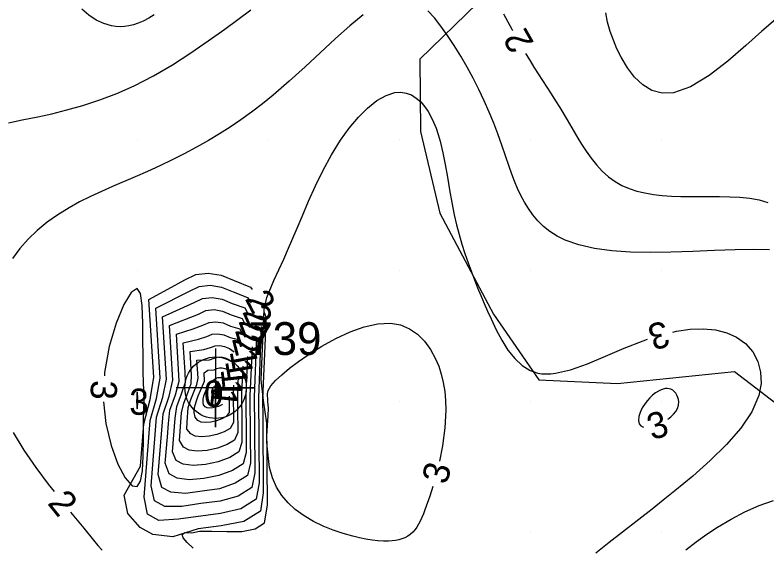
# Model space of a CAD drawing. Extents: x 2602990 to 2605851, y 618069 to 619180.
# Drawn here: x 2603900.7 to 2603958.1, y 618388.9 to 618429.5 of the extents above; entities that cross this region are included whole.
import ezdxf

# ---------------------------------------------------------------- set-up
doc = ezdxf.new("R2010")
doc.units = 0
for name, color, linetype in [('DTM Contours Major', 7, 'Continuous'), ('DTM Contours Major Text', 7, 'Continuous'), ('DTM Contours Minor', 7, 'Continuous'), ('DTM Contours Minor Text', 7, 'Continuous'), ('Exist DTM Crownline', 7, 'Continuous'), ('Exist DTM QL2 LIDAR Elevation Point', 7, 'Continuous'), ('Exist DTM Regular Point CELL', 7, 'Continuous'), ('Exist DTM Regular Point Cogo Number', 7, 'Continuous'), ('Exist Roads EOP', 7, 'Continuous'), ('PH Exist DTM Obscure Area', 7, 'Continuous')]:
    doc.layers.add(name, color=color, linetype=linetype)

# ---------------------------------------------------------------- blocks, each defined once
blk = doc.blocks.new('EXIST DTM REGULAR POINT')
at = {"layer": 'Exist DTM Regular Point CELL'}
blk.add_lwpolyline([(0, 0.06), (0, -0.06), (0, 0), (0.06, 0), (-0.06, 0)], dxfattribs=at)
blk.add_circle((0, 0), 0.0469, dxfattribs=at)

msp = doc.modelspace()

# ---------------------------------------------------------------- linework, layer by layer
at = {"layer": 'DTM Contours Major'}
for points in [[(2603911.296, 618429.514), (2603910.875, 618429.263), (2603910.464, 618429.053), (2603910.062, 618428.883), (2603909.712, 618428.767), (2603909.368, 618428.684), (2603909.028, 618428.635), (2603908.691, 618428.618), (2603908.357, 618428.636), (2603908.024, 618428.687), (2603907.448, 618428.858), (2603906.877, 618429.129), (2603906.314, 618429.498), (2603905.762, 618429.963)], [(2603959.214, 618429.556), (2603959.059, 618429.447), (2603958.892, 618429.321), (2603958.714, 618429.179), (2603957.683, 618428.285), (2603956.445, 618427.173), (2603955.076, 618425.994), (2603953.65, 618424.901), (2603952.241, 618424.043), (2603950.922, 618423.574), (2603950.062, 618423.547), (2603949.285, 618423.763), (2603948.587, 618424.184), (2603947.965, 618424.77), (2603947.416, 618425.482), (2603946.936, 618426.282), (2603946.618, 618426.921), (2603946.34, 618427.583), (2603946.102, 618428.265), (2603945.907, 618428.963), (2603945.757, 618429.675)], [(2603911.325, 618392.453), (2603911.062, 618393.58), (2603911.164, 618394.894), (2603911.481, 618398.838), (2603911.954, 618400.351), (2603912.232, 618401.734), (2603912.011, 618405.32), (2603911.941, 618406.486), (2603914.337, 618407.57), (2603914.985, 618407.872), (2603915.71, 618407.961), (2603916.472, 618407.839), (2603917.236, 618407.508), (2603918.219, 618407.165), (2603918.414, 618406.801)], [(2603919.115, 618404.966), (2603918.926, 618400.378), (2603918.942, 618398.057), (2603918.972, 618394.592), (2603918.743, 618393.466), (2603917.702, 618392.814), (2603916.319, 618392.425), (2603914.866, 618392.231), (2603913.413, 618392.024), (2603912.116, 618392.026), (2603911.325, 618392.453)]]:
    msp.add_lwpolyline(points, dxfattribs=at)
at = {"layer": 'DTM Contours Minor'}
for points in [[(2603900.179, 618421.29), (2603901.221, 618421.506), (2603902.411, 618421.748), (2603903.469, 618421.983), (2603904.623, 618422.27), (2603905.853, 618422.616), (2603907.135, 618423.032), (2603908.448, 618423.526), (2603909.77, 618424.105), (2603911.247, 618424.866), (2603912.691, 618425.713), (2603914.088, 618426.613), (2603915.421, 618427.532), (2603916.674, 618428.436), (2603918.659, 618429.9)], [(2603927.247, 618429.516), (2603926.235, 618428.682), (2603925.145, 618427.712), (2603922.808, 618425.553), (2603921.598, 618424.456), (2603920.385, 618423.408), (2603919.555, 618422.736), (2603918.73, 618422.107), (2603917.909, 618421.516), (2603917.09, 618420.961), (2603916.269, 618420.437), (2603915.446, 618419.943), (2603914.521, 618419.419), (2603913.591, 618418.924), (2603912.657, 618418.453), (2603911.72, 618418.005), (2603910.782, 618417.575), (2603909.843, 618417.16), (2603908.114, 618416.417), (2603907.262, 618416.041), (2603906.424, 618415.653), (2603905.605, 618415.245), (2603904.809, 618414.808), (2603903.951, 618414.277), (2603903.137, 618413.701), (2603902.374, 618413.078), (2603901.672, 618412.41), (2603901.039, 618411.695), (2603900.483, 618410.934)], [(2603958.264, 618411.592), (2603957.051, 618411.629), (2603955.628, 618411.602), (2603954.057, 618411.539), (2603952.401, 618411.466), (2603950.723, 618411.409), (2603949.16, 618411.394), (2603947.655, 618411.43), (2603946.231, 618411.53), (2603944.909, 618411.706), (2603943.71, 618411.97), (2603942.657, 618412.335), (2603942.043, 618412.64), (2603941.496, 618412.991), (2603941.011, 618413.382), (2603940.581, 618413.808), (2603940.199, 618414.263), (2603939.859, 618414.743), (2603939.556, 618415.239), (2603939.283, 618415.752), (2603939.034, 618416.281), (2603938.805, 618416.824), (2603938.592, 618417.379), (2603938.39, 618417.946), (2603937.836, 618419.582), (2603937.687, 618420.008), (2603937.53, 618420.442), (2603937.214, 618421.263), (2603936.863, 618422.106), (2603936.481, 618422.964), (2603936.07, 618423.828), (2603935.633, 618424.69), (2603935.171, 618425.544), (2603934.688, 618426.382), (2603934.191, 618427.189), (2603933.686, 618427.952), (2603933.18, 618428.656), (2603932.68, 618429.287), (2603932.193, 618429.832)], [(2603937.945, 618429.588), (2603938.583, 618428.429), (2603938.643, 618428.321)], [(2603939.638, 618426.586), (2603939.694, 618426.491), (2603939.982, 618426.013), (2603940.277, 618425.537), (2603940.932, 618424.513), (2603941.598, 618423.486), (2603941.928, 618422.968), (2603942.252, 618422.446), (2603942.804, 618421.519), (2603943.351, 618420.589), (2603943.628, 618420.127), (2603943.912, 618419.669), (2603944.276, 618419.114), (2603944.658, 618418.578), (2603945.064, 618418.069), (2603945.5, 618417.598), (2603945.969, 618417.173), (2603946.477, 618416.804), (2603946.997, 618416.512), (2603947.552, 618416.273), (2603948.14, 618416.082), (2603948.756, 618415.934), (2603949.397, 618415.824), (2603950.058, 618415.746), (2603950.772, 618415.694), (2603951.499, 618415.665), (2603952.234, 618415.654), (2603954.436, 618415.654), (2603955.232, 618415.641), (2603956.005, 618415.603), (2603956.749, 618415.526), (2603957.459, 618415.399), (2603958.127, 618415.209)], [(2603919.724, 618390.76), (2603919.953, 618392.125), (2603919.897, 618398.362), (2603919.644, 618400.095), (2603919.468, 618401.688), (2603919.686, 618407.032), (2603919.904, 618407.947), (2603920.07, 618408.401), (2603920.246, 618408.835), (2603920.43, 618409.255), (2603921.185, 618410.885), (2603921.55, 618411.71), (2603922.126, 618413.067), (2603922.578, 618414.148), (2603923.071, 618415.3), (2603923.608, 618416.49), (2603924.192, 618417.686), (2603924.827, 618418.856), (2603925.517, 618419.966), (2603926.181, 618420.885), (2603926.877, 618421.708), (2603927.588, 618422.413), (2603928.3, 618422.977), (2603928.998, 618423.378), (2603929.666, 618423.593), (2603930.112, 618423.624), (2603930.534, 618423.56), (2603930.93, 618423.409), (2603931.301, 618423.177), (2603931.643, 618422.875), (2603931.957, 618422.509), (2603932.2, 618422.154), (2603932.421, 618421.762), (2603932.623, 618421.336), (2603932.807, 618420.877), (2603932.972, 618420.389), (2603933.122, 618419.875), (2603933.329, 618419.008), (2603933.509, 618418.094), (2603933.674, 618417.148), (2603933.835, 618416.185), (2603934.006, 618415.219), (2603934.198, 618414.264), (2603934.375, 618413.507), (2603934.572, 618412.764), (2603934.787, 618412.034), (2603935.017, 618411.316), (2603935.261, 618410.607), (2603935.515, 618409.906), (2603935.744, 618409.301), (2603935.981, 618408.7), (2603936.224, 618408.103), (2603936.476, 618407.509), (2603936.735, 618406.918), (2603937.003, 618406.33), (2603937.405, 618405.494), (2603937.833, 618404.692), (2603938.298, 618403.952), (2603938.809, 618403.302), (2603939.374, 618402.771), (2603940.003, 618402.388), (2603940.286, 618402.278), (2603940.583, 618402.198), (2603940.894, 618402.148), (2603941.22, 618402.128), (2603941.561, 618402.137), (2603941.918, 618402.175), (2603943.082, 618402.448), (2603944.364, 618402.906), (2603945.736, 618403.476), (2603947.165, 618404.087), (2603948.623, 618404.665), (2603948.957, 618404.774)], [(2603910.221, 618390.408), (2603909.274, 618391.48), (2603908.995, 618392.883), (2603910.242, 618395.096), (2603910.498, 618398.333), (2603910.999, 618400.18), (2603911.258, 618401.884), (2603910.896, 618407.801), (2603912.623, 618408.748), (2603913.63, 618409.319), (2603914.469, 618409.708), (2603915.417, 618409.825), (2603916.414, 618409.673), (2603917.401, 618409.253), (2603918.644, 618408.748), (2603918.782, 618408.559)], [(2603910.773, 618391.431), (2603910.523, 618392.714), (2603910.988, 618398.584), (2603911.476, 618400.266), (2603911.743, 618401.809), (2603911.418, 618407.144), (2603913.987, 618408.443), (2603914.729, 618408.789), (2603915.562, 618408.892), (2603916.438, 618408.755), (2603917.312, 618408.38), (2603918.418, 618407.95), (2603918.687, 618407.55)], [(2603910.521, 618400.094), (2603910.458, 618402.265), (2603910.434, 618405.987), (2603910.386, 618407.353), (2603910.256, 618408.267), (2603910, 618408.635), (2603909.545, 618408.342), (2603908.976, 618407.414), (2603908.386, 618405.991), (2603907.868, 618404.215), (2603907.514, 618402.226), (2603907.503, 618401.989)], [(2603919.697, 618406.808), (2603919.809, 618406.472), (2603919.76, 618404.865), (2603919.568, 618400.211), (2603919.575, 618398.773), (2603919.625, 618393.058), (2603919.397, 618391.662), (2603918.137, 618390.857), (2603916.409, 618390.543), (2603914.653, 618390.306), (2603912.722, 618389.708), (2603911.196, 618389.884), (2603910.221, 618390.408)], [(2603911.877, 618393.475), (2603911.602, 618394.447), (2603911.971, 618399.092), (2603912.431, 618400.437), (2603912.719, 618401.658), (2603912.467, 618405.827), (2603914.676, 618406.7), (2603915.238, 618406.959), (2603915.86, 618407.034), (2603916.515, 618406.926), (2603917.173, 618406.637), (2603918.012, 618406.368), (2603918.154, 618406.049)], [(2603912.429, 618394.498), (2603912.142, 618395.313), (2603912.303, 618397.328), (2603912.379, 618398.335), (2603912.499, 618399.364), (2603912.909, 618400.523), (2603913.207, 618401.581), (2603912.986, 618405.167), (2603914.258, 618405.581), (2603915.003, 618405.837), (2603915.484, 618406.052), (2603916.012, 618406.112), (2603916.565, 618406.018), (2603917.123, 618405.771), (2603917.821, 618405.579), (2603917.932, 618405.338)], [(2603919.964, 618400.01), (2603919.969, 618400.203), (2603919.954, 618400.501), (2603919.951, 618400.624), (2603919.963, 618400.744), (2603920, 618400.87), (2603920.202, 618401.21), (2603920.556, 618401.615), (2603921.04, 618402.071), (2603921.632, 618402.562), (2603922.311, 618403.073), (2603923.053, 618403.588), (2603924.083, 618404.238), (2603925.155, 618404.834), (2603926.244, 618405.343), (2603927.321, 618405.73), (2603928.358, 618405.961), (2603929.328, 618406), (2603930.085, 618405.863), (2603930.77, 618405.577), (2603931.383, 618405.16), (2603931.923, 618404.629), (2603932.387, 618403.998), (2603932.776, 618403.287), (2603933.015, 618402.712), (2603933.21, 618402.104), (2603933.362, 618401.463), (2603933.471, 618400.793), (2603933.535, 618400.094), (2603933.554, 618399.369), (2603933.482, 618398.017), (2603933.294, 618396.636), (2603933.061, 618395.479)], [(2603919.472, 618405.739), (2603919.247, 618400.295), (2603919.299, 618393.825), (2603919.07, 618392.564), (2603917.919, 618391.835), (2603916.364, 618391.487), (2603913.158, 618391.048), (2603911.656, 618390.955), (2603910.773, 618391.431)], [(2603950.878, 618405.325), (2603951.16, 618405.39), (2603952.207, 618405.534), (2603953.205, 618405.565), (2603954.138, 618405.48), (2603954.991, 618405.272), (2603955.749, 618404.936), (2603956.433, 618404.439), (2603956.976, 618403.814), (2603957.365, 618403.083), (2603957.583, 618402.268), (2603957.615, 618401.392), (2603957.447, 618400.477), (2603956.909, 618399.242), (2603956.064, 618397.993), (2603954.984, 618396.748), (2603953.738, 618395.523), (2603952.396, 618394.334), (2603951.028, 618393.197), (2603950.155, 618392.493), (2603949.299, 618391.813), (2603946.034, 618389.259), (2603945, 618388.445)], [(2603912.981, 618395.52), (2603912.68, 618396.179), (2603912.885, 618398.743), (2603913.031, 618399.637), (2603913.387, 618400.609), (2603913.683, 618401.499), (2603913.649, 618402.267), (2603913.511, 618404.506), (2603914.666, 618404.791), (2603915.315, 618404.982), (2603915.721, 618405.154), (2603916.161, 618405.198), (2603916.62, 618405.116), (2603917.082, 618404.91), (2603917.632, 618404.787), (2603917.706, 618404.638)], [(2603913.533, 618396.542), (2603913.22, 618397.045), (2603913.386, 618399.151), (2603913.565, 618399.908), (2603913.864, 618400.695), (2603914.124, 618401.409), (2603914.143, 618402.037), (2603914.035, 618403.844), (2603915.091, 618403.996), (2603915.605, 618404.141), (2603915.942, 618404.27), (2603916.3, 618404.299), (2603916.671, 618404.229), (2603917.043, 618404.061), (2603917.389, 618403.811)], [(2603918.761, 618404.195), (2603918.606, 618400.46), (2603918.629, 618397.394), (2603918.646, 618395.358), (2603918.415, 618394.368), (2603917.487, 618393.793), (2603916.272, 618393.37), (2603914.969, 618393.184), (2603913.672, 618393.007), (2603912.576, 618393.097), (2603911.877, 618393.475)], [(2603918.406, 618403.448), (2603918.365, 618402.431), (2603918.285, 618400.541), (2603918.312, 618397.006), (2603918.321, 618396.125), (2603918.088, 618395.271), (2603917.274, 618394.772), (2603916.222, 618394.386), (2603915.075, 618394.151), (2603913.964, 618394.058), (2603913.036, 618394.168), (2603912.429, 618394.498)], [(2603914.085, 618397.564), (2603913.786, 618397.925), (2603913.804, 618398.458), (2603913.892, 618399.561), (2603914.102, 618400.178), (2603914.561, 618401.322), (2603914.641, 618401.805), (2603914.556, 618403.181), (2603915.519, 618403.201), (2603915.863, 618403.323), (2603916.134, 618403.411), (2603916.416, 618403.424), (2603916.704, 618403.365), (2603916.991, 618403.235), (2603917.142, 618403.127)], [(2603918.052, 618402.717), (2603917.967, 618400.621), (2603917.98, 618398.382), (2603917.994, 618396.891), (2603917.761, 618396.173), (2603917.063, 618395.753), (2603916.173, 618395.426), (2603915.206, 618395.216), (2603914.275, 618395.147), (2603913.496, 618395.24), (2603912.981, 618395.52)], [(2603914.638, 618398.587), (2603914.428, 618398.842), (2603914.351, 618399.18), (2603914.38, 618399.577), (2603914.486, 618400.007), (2603914.641, 618400.445), (2603914.819, 618400.867), (2603915.139, 618401.571), (2603915.099, 618402.202), (2603915.377, 618402.409), (2603915.866, 618402.449), (2603916.065, 618402.547), (2603916.27, 618402.596), (2603916.48, 618402.595), (2603916.689, 618402.548), (2603916.893, 618402.454), (2603917.016, 618402.401)], [(2603917.697, 618401.96), (2603917.671, 618401.344), (2603917.646, 618400.698), (2603917.652, 618399.482), (2603917.668, 618397.657), (2603917.433, 618397.075), (2603916.854, 618396.734), (2603916.127, 618396.467), (2603915.341, 618396.295), (2603914.587, 618396.236), (2603913.955, 618396.312), (2603913.533, 618396.542)], [(2603915.19, 618399.609), (2603915.068, 618399.759), (2603915.021, 618399.96), (2603915.034, 618400.196), (2603915.094, 618400.451), (2603915.186, 618400.709), (2603915.297, 618400.953), (2603915.41, 618401.164), (2603915.527, 618401.347), (2603915.623, 618401.507), (2603915.899, 618401.73), (2603916.03, 618401.802), (2603916.164, 618401.846), (2603916.298, 618401.864), (2603916.431, 618401.855), (2603916.561, 618401.821), (2603916.684, 618401.764), (2603916.72, 618401.82), (2603916.717, 618401.745)], [(2603917.346, 618401.276), (2603917.325, 618400.772), (2603917.341, 618398.422), (2603917.106, 618397.977), (2603916.648, 618397.716), (2603916.084, 618397.509), (2603915.479, 618397.374), (2603914.9, 618397.327), (2603914.413, 618397.385), (2603914.085, 618397.564)], [(2603915.742, 618400.631), (2603915.706, 618400.677), (2603915.691, 618400.738), (2603915.694, 618400.81), (2603915.711, 618400.888), (2603915.739, 618400.966), (2603915.774, 618401.039), (2603915.813, 618401.1), (2603915.854, 618401.151), (2603915.898, 618401.193), (2603915.943, 618401.226), (2603915.989, 618401.251), (2603916.036, 618401.268), (2603916.083, 618401.276), (2603916.129, 618401.277), (2603916.173, 618401.272), (2603916.215, 618401.259), (2603916.254, 618401.241), (2603916.289, 618401.217), (2603916.319, 618401.188), (2603916.343, 618401.154), (2603916.362, 618401.116), (2603916.364, 618401.033), (2603916.357, 618400.934), (2603916.333, 618400.885), (2603916.298, 618400.835), (2603916.253, 618400.784), (2603916.195, 618400.734), (2603916.124, 618400.684), (2603916.061, 618400.653), (2603915.988, 618400.627), (2603915.914, 618400.609), (2603915.844, 618400.601), (2603915.784, 618400.608), (2603915.742, 618400.631)], [(2603950.881, 618400.881), (2603950.737, 618400.953), (2603950.593, 618400.996), (2603950.447, 618401.013), (2603950.299, 618401.005), (2603950.15, 618400.975), (2603950, 618400.925), (2603949.778, 618400.818), (2603949.556, 618400.678), (2603949.339, 618400.509), (2603949.132, 618400.316), (2603948.938, 618400.104), (2603948.762, 618399.878), (2603948.547, 618399.537), (2603948.386, 618399.195), (2603948.288, 618398.869), (2603948.259, 618398.576), (2603948.307, 618398.333), (2603948.439, 618398.157), (2603948.64, 618398.073)], [(2603950.497, 618398.67), (2603950.5, 618398.672), (2603950.726, 618398.853), (2603950.928, 618399.051), (2603951.099, 618399.265), (2603951.231, 618399.496), (2603951.314, 618399.741), (2603951.343, 618400), (2603951.323, 618400.169), (2603951.272, 618400.339), (2603951.196, 618400.502), (2603951.102, 618400.651), (2603950.995, 618400.78), (2603950.881, 618400.881)], [(2603910.044, 618400.008), (2603910.04, 618400.357), (2603910.022, 618400.616), (2603910.011, 618400.693), (2603910, 618400.724), (2603909.988, 618400.701), (2603909.977, 618400.625), (2603909.961, 618400.36), (2603909.954, 618400.023), (2603909.96, 618399.727), (2603909.975, 618399.516), (2603909.987, 618399.464), (2603910, 618399.459), (2603910.009, 618399.492), (2603910.028, 618399.652), (2603910.041, 618399.884), (2603910.044, 618400.008)], [(2603917.005, 618400.436), (2603917.006, 618400.185), (2603917.012, 618399.853), (2603917.017, 618399.186), (2603916.779, 618398.879), (2603916.446, 618398.697), (2603916.044, 618398.551), (2603915.619, 618398.454), (2603915.213, 618398.418), (2603914.871, 618398.458), (2603914.638, 618398.587)], [(2603907.436, 618399.992), (2603907.607, 618398.338), (2603908.003, 618396.668), (2603908.525, 618395.254), (2603909.087, 618394.197), (2603909.607, 618393.595), (2603910, 618393.549), (2603910.26, 618393.947), (2603910.4, 618394.746), (2603910.458, 618395.853), (2603910.472, 618397.175), (2603910.481, 618398.62), (2603910.521, 618400.094)], [(2603916.513, 618399.828), (2603916.452, 618399.781), (2603916.249, 618399.678), (2603916.011, 618399.592), (2603915.763, 618399.533), (2603915.528, 618399.51), (2603915.329, 618399.532), (2603915.19, 618399.609)], [(2603932.556, 618393.545), (2603932.325, 618392.791), (2603931.963, 618391.769), (2603931.838, 618391.454), (2603931.716, 618391.164), (2603931.593, 618390.899), (2603931.468, 618390.659), (2603931.338, 618390.443), (2603931.202, 618390.251), (2603931.03, 618390.051), (2603930.845, 618389.881), (2603930.647, 618389.74), (2603930.434, 618389.625), (2603930.206, 618389.535), (2603929.961, 618389.466), (2603929.718, 618389.42), (2603929.459, 618389.391), (2603929.183, 618389.376), (2603928.792, 618389.379), (2603928.373, 618389.407), (2603927.928, 618389.458), (2603927.46, 618389.533), (2603926.969, 618389.63), (2603926.459, 618389.75), (2603925.716, 618389.957), (2603924.954, 618390.211), (2603924.191, 618390.516), (2603923.444, 618390.877), (2603922.729, 618391.299), (2603922.063, 618391.785), (2603921.517, 618392.285), (2603921.037, 618392.848), (2603920.633, 618393.481), (2603920.318, 618394.192), (2603920.103, 618394.987), (2603919.911, 618396.619), (2603919.904, 618397.408), (2603919.941, 618398.192), (2603919.988, 618398.919), (2603920.008, 618399.542), (2603919.964, 618400.01)], [(2603900.534, 618397.654), (2603901.343, 618396.318), (2603902.25, 618394.998), (2603903.209, 618393.718), (2603903.659, 618393.149)], [(2603951.866, 618388.718), (2603952.662, 618389.324), (2603953.472, 618389.896), (2603954.299, 618390.435), (2603955.329, 618391.047), (2603956.383, 618391.599), (2603957.461, 618392.078), (2603958.562, 618392.469)], [(2603904.915, 618391.592), (2603905.923, 618390.357), (2603906.655, 618389.449), (2603906.989, 618389.049), (2603907.313, 618388.683)], [(2603914.277, 618388.835), (2603913.806, 618389.269), (2603913.508, 618389.629), (2603913.433, 618389.89), (2603913.634, 618390.023), (2603914.163, 618390), (2603914.755, 618390.141), (2603915.699, 618390.137), (2603916.829, 618390.094), (2603917.986, 618390.114), (2603919.005, 618390.301), (2603919.724, 618390.76)]]:
    msp.add_lwpolyline(points, dxfattribs=at)
at = {"layer": 'Exist DTM Crownline'}
msp.add_spline([(2603233.488, 618380.754), (2603285.185, 618400.095), (2603335.457, 618418.629), (2603390.812, 618439.069), (2603440.087, 618457.325), (2603493.996, 618477.231), (2603542.655, 618495.301), (2603600.808, 618516.867), (2603653.659, 618536.362), (2603706.222, 618555.742), (2603764.811, 618577.593), (2603823.52, 618599.847), (2603878.564, 618620.56), (2603937.951, 618643.078), (2603997.369, 618665.789), (2604036.209, 618680.665), (2604055.311, 618688.017)], degree=3, dxfattribs=at)
at = {"layer": 'Exist DTM QL2 LIDAR Elevation Point'}
for p, q in [((2603910, 618420), (2603910, 618420)), ((2603920, 618420), (2603920, 618420)), ((2603930, 618420), (2603930, 618420)), ((2603940, 618420), (2603940, 618420)), ((2603950, 618420), (2603950, 618420)), ((2603910, 618410), (2603910, 618410)), ((2603920, 618410), (2603920, 618410)), ((2603930, 618410), (2603930, 618410)), ((2603940, 618410), (2603940, 618410)), ((2603950, 618410), (2603950, 618410)), ((2603910, 618400), (2603910, 618400)), ((2603920, 618400), (2603920, 618400)), ((2603930, 618400), (2603930, 618400)), ((2603940, 618400), (2603940, 618400)), ((2603950, 618400), (2603950, 618400)), ((2603910, 618390), (2603910, 618390)), ((2603920, 618390), (2603920, 618390)), ((2603930, 618390), (2603930, 618390)), ((2603940, 618390), (2603940, 618390)), ((2603950, 618390), (2603950, 618390))]:
    msp.add_line(p, q, dxfattribs=at)
at = {"layer": 'Exist Roads EOP'}
for points in [[(2603230.17, 618389.98), (2603282.929, 618409.597), (2603332.773, 618427.868), (2603388.167, 618448.413), (2603437.203, 618466.721), (2603490.778, 618486.527), (2603539.039, 618504.558), (2603597.451, 618526.156), (2603651.053, 618545.972), (2603705.208, 618566.084), (2603762.02, 618587.183), (2603820.334, 618609.162), (2603876.341, 618629.99), (2603934.909, 618652.28), (2603996.409, 618675.568), (2604033.216, 618689.957), (2604052.01, 618697.199)], [(2604034.633, 618668.486), (2603984.89, 618650.123), (2603936.767, 618631.654), (2603888.195, 618613.335), (2603837.766, 618594.258), (2603782.918, 618573.705), (2603731.939, 618554.39), (2603671.126, 618532.171), (2603621.822, 618514.106), (2603561.545, 618491.877), (2603506.421, 618471.293), (2603452.163, 618451.33), (2603398.364, 618431.316), (2603341.431, 618410.355), (2603281.65, 618388.199), (2603223.033, 618366.475), (2603185.717, 618352.612)]]:
    msp.add_spline(points, degree=3, dxfattribs=at)
at = {"layer": 'PH Exist DTM Obscure Area'}
msp.add_lwpolyline([(2603938.655, 618433.043), (2603931.562, 618426.144), (2603931.625, 618420.619), (2603933.107, 618414.405), (2603937.192, 618406.692), (2603940.658, 618401.677), (2603946.657, 618401.392), (2603955.581, 618402.317), (2603959.495, 618399.305), (2603962.043, 618388.479)], dxfattribs=at)

# ---------------------------------------------------------------- block references
at = {"layer": 'Exist DTM Regular Point CELL', "xscale": 50, "yscale": 50}
msp.add_blockref('EXIST DTM REGULAR POINT', (2603915.982, 618401.076), dxfattribs=at)

# ---------------------------------------------------------------- texts
at = {"layer": 'DTM Contours Major Text'}
msp.add_text('2', height=2, rotation=290.90959, dxfattribs=at).set_placement((2603917.694, 618406.161))
at = {"layer": 'DTM Contours Minor Text'}
for s, rotation, p in [('2', 119.82289, (2603940.327, 618427.38)), ('2', 297.5898, (2603918.184, 618407.868)), ('2', 293.42418, (2603917.995, 618406.884)), ('3', 195.99113, (2603950.26, 618406.226)), ('2', 288.12107, (2603917.43, 618405.456)), ('2', 284.07017, (2603917.216, 618404.818)), ('1', 280.20943, (2603917.044, 618403.848)), ('1', 279.46693, (2603916.701, 618403.105)), ('1', 276.29428, (2603916.359, 618402.478)), ('3', 268.05664, (2603906.479, 618401.677)), ('1', 269.67862, (2603916.03, 618401.756)), ('1', 263.92497, (2603915.723, 618401.165)), ('3', 17.83057, (2603949.3, 618397.051)), ('3', 75.35322, (2603933.626, 618393.623)), ('2', 308.87691, (2603903.093, 618392.248))]:
    msp.add_text(s, height=2, rotation=rotation, dxfattribs=at).set_placement(p)
for s, p in [('0', (2603915.088, 618399.631)), ('3', (2603909.39, 618399.008))]:
    msp.add_text(s, height=2, dxfattribs=at).set_placement(p)
at = {"layer": 'Exist DTM Regular Point Cogo Number'}
msp.add_text('739', height=2.5, dxfattribs=at).set_placement((2603918.482, 618403.576))

doc.saveas('drawing.dxf')
